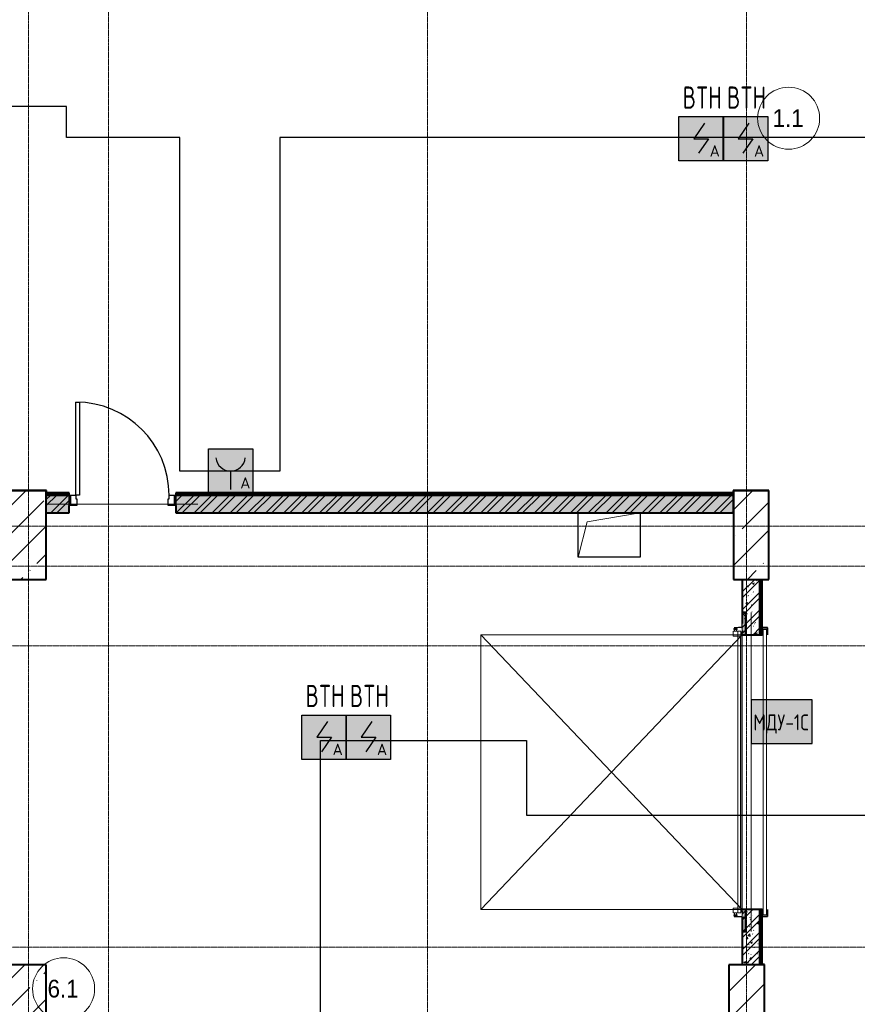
# Model space of a CAD drawing. Header units: millimetres. Extents: x -135639 to 224623, y -383017 to -59102.
# Tile 290 of 494: x 34013 to 43461, y -146767 to -135655. Entities that reach past the tile are written whole.
import ezdxf
from ezdxf.enums import TextEntityAlignment as Align

# ---------------------------------------------------------------- set-up
doc = ezdxf.new("R2010")
doc.units = ezdxf.units.MM
doc.linetypes.add('CONTINOUS', pattern=[0])
doc.linetypes.add('Линия сетки', pattern=[25, 20, -2.5, 0, -2.5])
for name, color, linetype, lineweight in [('A-000-M_MASS', 7, 'Continuous', 18), ('A-010-A_ROOM', 7, 'Continuous', 20), ('A-200-M_WALL', 7, 'Continuous', 18), ('A-200-M_WALL_INT', 7, 'Continuous', 18), ('A-200-M_WALL_PAT', 7, 'Continuous', 40), ('A-325-M_DOOR', 7, 'Continuous', 18), ('A-325-M_DOOR__FRAME', 7, 'Continuous', 30), ('A-325-M_DOOR_PANEL', 7, 'Continuous', 30), ('S-280-M_COLUMN', 7, 'Continuous', 18), ('S-280-M_STRUCT_FRAME', 7, 'Continuous', 18), ('Z-030-M_GRID', 7, 'Continuous', 9), ('Арматура воздуховодов', 7, 'Continuous', 18), ('ОС', 5, 'Continuous', 25), ('ПС', 7, 'Continuous', 40), ('СС-011-ПОЖ-СИГНАЛИЗАЦИЯ', 1, 'Continuous', 30)]:
    doc.layers.add(name, color=color, linetype=linetype, lineweight=lineweight)
doc.layers.add('ССПС', color=5, linetype='Continuous')
doc.styles.add('1111', font='isocpeur.ttf')
doc.styles.add('Arial_2', font='arial.ttf', dxfattribs={"width": 0.9, "height": 400})
pattern_1 = [(50, (0, 0), (218.62117, -19.1268), [22.86, -251.46]), (355, (0, 0), (-42.2919, 229.2684), [18.288, -201.168]), (100.451, (18.22, -1.6), (176.3311, 210.13963), [19.428, -213.708]), (46.184, (0, 60.96), (325.295, -50.4516), [34.29, -377.19]), (96.636, (27.1, 56.76), (284.883, 296.9127), [29.142, -320.562]), (351.184, (0, 60.96), (284.8858, 296.9107), [27.432, -301.752]), (21, (30.48, 45.72), (181.93753, -122.7183), [22.86, -251.46]), (326, (30.48, 45.72), (74.1622, 221.0262), [18.288, -201.168]), (71.451, (45.64, 35.5), (256.10035, 98.30526), [19.428, -213.708]), (37.5, (0, 0), (3.70639, 101.465895), [3.353, -195.377, 3.353, -200.863, -201.93]), (37.5, (0, 0), (3.70639, 101.465895), [-402.946, 3.353, -198.577]), (7.5, (0, 0), (80.18358, 120.21653), [3.353, -113.081, 3.353, -190.805, -76.962]), (7.5, (0, 0), (80.18358, 120.21653), [-310.591, 3.353, -73.609]), (327.5, (-67.97, 0), (162.70865, -6.87497), [3.353, -72.847, 3.353, -234.391, -315.468]), (327.5, (-67.97, 0), (162.70865, -6.87497), [-313.944, 3.353, -312.115]), (317.5, (-98.45, 0), (177.75468, 30.51183), [3.353, -95.707, 3.353, -154.534, -224.028]), (317.5, (-98.45, 0), (177.75468, 30.51183), [-256.946, 3.353, -220.675])]
pattern_2 = [(45, (0, 0), (-101.02788, 101.02788), []), (45, (67.35, 0), (-101.02788, 101.02788), [])]
pattern_3 = [(0, (0, 0), (406.4, 101.6), [33.528, -271.272, 33.528, -271.272, -1625.6]), (0, (0, 0), (406.4, 101.6), [-609.6, 33.528, -576.072, 33.528, -271.272, -711.2]), (0, (0, 0), (406.4, 101.6), [-1524, 33.528, -169.672, 33.528, -474.472]), (120, (152.4, 50.8), (-291.18818, 301.15272), [33.528, -271.272, 33.528, -271.272, -1625.6]), (120, (152.4, 50.8), (-291.18818, 301.15272), [-609.6, 33.528, -576.072, 33.528, -271.272, -711.2]), (120, (152.4, 50.8), (-291.18818, 301.15272), [-1524, 33.528, -169.672, 33.528, -474.472]), (240, (203.2, 254), (-115.21182, -402.75272), [33.528, -271.272, 33.528, -271.272, -1625.6]), (240, (203.2, 254), (-115.21182, -402.75272), [-609.6, 33.528, -576.072, 33.528, -271.272, -711.2]), (240, (203.2, 254), (-115.21182, -402.75272), [-1524, 33.528, -169.672, 33.528, -474.472])]

# ---------------------------------------------------------------- blocks, each defined once
blk = doc.blocks.new('101_Дверь_Однопольная - _ПЧ_Мет_1000х2000_Служеб помещения_EI30_Пр-4451539-B1_-7_650_')
at = {"layer": 'A-325-M_DOOR', "color": 253, "lineweight": 30, "true_color": 0xaaaaaa}
for p, q in [((-600, 100), (-585, 100)), ((-600, -15), (-600, 100)), ((-585, 100), (-585, -15)), ((585, -15), (585, 100)), ((585, 100), (600, 100)), ((600, 100), (600, -15)), ((-585, -15), (-600, -15)), ((600, -15), (585, -15))]:
    blk.add_line(p, q, dxfattribs=at)
at = {"layer": 'A-325-M_DOOR__FRAME', "color": 253, "true_color": 0xaaaaaa}
for p, q in [((-585, 100), (-525, 100)), ((-585, -15), (-585, 100)), ((-525, 100), (-525, 60)), ((-525, 60), (-515, 60)), ((-515, 60), (-515, -15)), ((515, 60), (525, 60)), ((515, -15), (515, 60)), ((525, 100), (585, 100)), ((525, 60), (525, 100)), ((585, 100), (585, -15)), ((-515, -15), (-585, -15)), ((585, -15), (515, -15))]:
    blk.add_line(p, q, dxfattribs=at)
at = {"layer": 'A-325-M_DOOR_PANEL', "color": 253, "true_color": 0xaaaaaa}
for p, q in [((-525, 1150), (-485, 1150)), ((-525, 100), (-525, 1150)), ((-485, 1150), (-485, 100)), ((-485, 100), (-525, 100))]:
    blk.add_line(p, q, dxfattribs=at)
blk.add_arc((-525, 100), 1050, 0, 90, dxfattribs=at)
blk = doc.blocks.new('ПР - _ПЧ_3100_200_Оп250-250_Шаг300_Арм16_Арм10-3252919-B1_-7_650_')
at = {"layer": 'S-280-M_STRUCT_FRAME', "color": 21, "true_color": 0xffaaaa}
for p, q in [((-1800, 0), (1800, 0)), ((-1800, 0), (1800, 0)), ((-1550, 0), (1550, 0))]:
    blk.add_line(p, q, dxfattribs=at)
blk = doc.blocks.new('ПР - _ПЧ_1200_200_Оп250-250_Шаг300_Арм16_Арм10-3250725-B1_-7_650_')
at = {"layer": 'S-280-M_STRUCT_FRAME', "color": 21, "true_color": 0xffaaaa}
for p, q in [((-850, 0), (850, 0)), ((-850, 0), (-600, 0)), ((-515, 0), (515, 0)), ((-515, 0), (515, 0)), ((600, 0), (850, 0))]:
    blk.add_line(p, q, dxfattribs=at)
blk = doc.blocks.new('101_Ворота с калиткой_Подъемно-секционные - ПЧ_3100_2450-V89-B1_-7_650_')
at = {"layer": 'A-325-M_DOOR', "color": 253, "true_color": 0xaaaaaa}
for p, q in [((-1550, 2970), (1550, 20)), ((-1550, 20), (1550, 2970)), ((1550, 2970), (-1550, 2970)), ((-1550, 2970), (-1550, 20)), ((1550, 20), (1550, 2970)), ((-1550, 20), (1550, 20))]:
    blk.add_line(p, q, dxfattribs=at)
at = {"layer": 'A-325-M_DOOR__FRAME', "color": 253, "lineweight": 18, "true_color": 0xaaaaaa}
for p, q in [((-1610, 116), (-1620, 116)), ((-1620, 116), (-1620, 96)), ((-1620, 116), (-1620, 116)), ((-1620, 116), (-1620, 96)), ((-1610, 96), (-1610, 116)), ((-1590, 71), (-1590, 121)), ((-1590, 121), (-1535, 121)), ((-1590, 106), (-1590, 121)), ((-1535, 121), (-1535, 71)), ((1535, 71), (1535, 121)), ((1535, 121), (1590, 121)), ((1535, 71), (1535, 121)), ((1590, 121), (1590, 71)), ((1620, 116), (1610, 116)), ((1610, 116), (1610, 96)), ((1610, 116), (1610, 106)), ((1620, 96), (1620, 116)), ((-1676, 23), (-1676, 20)), ((-1636, 23), (-1676, 23)), ((-1676, 20), (-1553, 20)), ((-1632, 60), (-1634, 60)), ((-1634, 60), (-1634, 25)), ((-1630, 110), (-1632, 110)), ((-1632, 110), (-1632, 60)), ((-1630, 25), (-1630, 110)), ((-1582, 22), (-1626, 22)), ((-1620, 96), (-1620, 76)), ((-1620, 96), (-1620, 76)), ((-1620, 76), (-1610, 76)), ((-1620, 76), (-1620, 76)), ((-1590, 106), (-1610, 106)), ((-1610, 76), (-1610, 96)), ((-1610, 86), (-1590, 86)), ((-1590, 71), (-1590, 86)), ((-1535, 71), (-1590, 71)), ((-1590, 71), (-1535, 71)), ((-1590, 71), (-1590, 36)), ((-1590, 71), (-1590, 36)), ((-1535, 36), (-1590, 36)), ((-1577, 24), (-1580, 23)), ((-1577, 24), (-1580, 23)), ((-1569, 25), (-1574, 25)), ((-1569, 29), (-1569, 25)), ((-1552, 32), (-1567, 31)), ((-1550, 23), (-1550, 31)), ((-1535, 36), (-1535, 71)), ((1590, 71), (1535, 71)), ((1535, 71), (1590, 71)), ((1535, 71), (1535, 36)), ((1590, 36), (1535, 36)), ((1550, 31), (1550, 23)), ((1567, 31), (1552, 32)), ((1553, 20), (1676, 20)), ((1569, 25), (1569, 29)), ((1574, 25), (1569, 25)), ((1580, 23), (1577, 24)), ((1580, 23), (1577, 24)), ((1626, 22), (1582, 22)), ((1610, 106), (1590, 106)), ((1590, 86), (1610, 86)), ((1590, 36), (1590, 71)), ((1610, 96), (1610, 76)), ((1610, 86), (1610, 76)), ((1610, 76), (1620, 76)), ((1620, 76), (1620, 96)), ((1632, 110), (1630, 110)), ((1630, 110), (1630, 25)), ((1632, 60), (1632, 110)), ((1634, 60), (1632, 60)), ((1634, 25), (1634, 60)), ((1676, 23), (1636, 23)), ((1676, 20), (1676, 23))]:
    blk.add_line(p, q, dxfattribs=at)
for centre, radius, start, end in [((-1636, 25), 2.22, 270, 0), ((-1636, 25), 2.22, 285, 0), ((-1626, 25), 3.19, 180, 270), ((-1626, 25), 3.19, 180, 255), ((-1582, 28), 5.63, 270, 300), ((-1574, 18), 7.4, 90, 120), ((-1574, 18), 7.4, 90, 120), ((-1567, 29), 2.12, 95, 180), ((-1567, 29), 2.12, 123.3333, 151.6667), ((-1553, 23), 3.38, 270, 0), ((-1553, 23), 3.38, 285, 345), ((-1552, 31), 1.82, 0, 95), ((-1552, 31), 1.82, 27.1429, 67.8571), ((1552, 31), 1.82, 85, 180), ((1552, 31), 1.82, 112.1429, 152.8571), ((1553, 23), 3.38, 180, 270), ((1553, 23), 3.38, 195, 255), ((1567, 29), 2.12, 0, 85), ((1567, 29), 2.12, 28.3333, 56.6667), ((1574, 18), 7.4, 60, 90), ((1574, 18), 7.4, 60, 90), ((1582, 28), 5.63, 240, 270), ((1626, 25), 3.19, 270, 360), ((1626, 25), 3.19, 285, 360), ((1636, 25), 2.22, 180, 270), ((1636, 25), 2.22, 180, 255)]:
    blk.add_arc(centre, radius, start, end, dxfattribs=at)
at = {"layer": 'A-325-M_DOOR_PANEL', "color": 253, "lineweight": 18, "true_color": 0xaaaaaa}
for p, q in [((1535, 71), (-1535, 71)), ((-1535, 39), (-1535, 68)), ((1535, 68), (-1535, 68)), ((1535, 39), (-1535, 39)), ((1535, 36), (-1535, 36)), ((1535, 68), (1535, 39))]:
    blk.add_line(p, q, dxfattribs=at)
blk = doc.blocks.new('101_Ворота рулонные - 3100х2520_h__EI60-4140567-B1_-7_650_')
at = {"layer": 'A-325-M_DOOR', "color": 253, "lineweight": 30, "true_color": 0xaaaaaa}
for p, q in [((-1550, -12.5), (-1630, -12.5)), ((-1630, -12.5), (-1630, -72.5)), ((-1630, -72.5), (-1550, -72.5)), ((-1628, -70.5), (-1628, -14.5)), ((-1628, -14.5), (-1550, -14.5)), ((-1550, -70.5), (-1628, -70.5)), ((-1550, -14.5), (-1550, -12.5)), ((-1550, -72.5), (-1550, -70.5)), ((1630, -12.5), (1550, -12.5)), ((1550, -12.5), (1550, -14.5)), ((1550, -14.5), (1628, -14.5)), ((1550, -70.5), (1550, -72.5)), ((1628, -70.5), (1550, -70.5)), ((1550, -72.5), (1630, -72.5)), ((1628, -14.5), (1628, -70.5)), ((1630, -72.5), (1630, -12.5))]:
    blk.add_line(p, q, dxfattribs=at)
at = {"layer": 'A-325-M_DOOR', "color": 253, "true_color": 0xaaaaaa}
for p, q in [((-1610, -62.5), (-1610, -22.5)), ((1610, -22.5), (-1610, -22.5)), ((-1610, -62.5), (1610, -62.5)), ((1610, -22.5), (1610, -62.5))]:
    blk.add_line(p, q, dxfattribs=at)
blk = doc.blocks.new('135_SLK_GD_AR_rvt-1-B1_-7_650_')
at = {"layer": 'A-200-M_WALL_PAT', "lineweight": 9, "true_color": 0xaaaaaa}
h = blk.add_hatch(dxfattribs=at)
h.set_pattern_fill('FP_11', color=253, style=0, pattern_type=2)
h.set_pattern_definition(pattern_3)
h.paths.add_polyline_path([(42450, 51800), (42710, 51800), (42710, 51820), (42450, 51820)])
h.paths.add_polyline_path([(43910, 51800), (50200, 51800), (50200, 51820), (43910, 51820)])
h = blk.add_hatch(dxfattribs=at)
h.set_pattern_fill('FP_1', color=253, style=0, pattern_type=2)
h.set_pattern_definition(pattern_1)
h.paths.add_polyline_path([(50200, 51600), (50200, 51800), (43910, 51800), (43910, 51600), (48737, 51600)])
h.paths.add_polyline_path([(42450, 51600), (42710, 51600), (42710, 51800), (42450, 51800), (42450, 51685)])
h = blk.add_hatch(dxfattribs=at)
h.set_pattern_fill('FP_2', color=253, style=0, pattern_type=2)
h.set_pattern_definition(pattern_2)
h.paths.add_polyline_path([(50200, 51600), (50200, 51800), (43910, 51800), (43910, 51600), (48737, 51600)])
h.paths.add_polyline_path([(42450, 51600), (42710, 51600), (42710, 51800), (42450, 51800), (42450, 51685)])
h = blk.add_hatch(dxfattribs=at)
h.set_pattern_fill('FP_1', color=253, style=0, pattern_type=2)
h.set_pattern_definition(pattern_1)
h.paths.add_polyline_path([(50500, 46500), (50500, 47125), (50300, 47125), (50300, 46500), (50333, 46500)])
h.paths.add_polyline_path([(50500, 50225), (50500, 50850), (50300, 50850), (50300, 50225)])
h = blk.add_hatch(dxfattribs=at)
h.set_pattern_fill('FP_2', color=253, style=0, pattern_type=2)
h.set_pattern_definition(pattern_2)
h.paths.add_polyline_path([(50500, 46500), (50500, 47125), (50300, 47125), (50300, 46500), (50333, 46500)])
h.paths.add_polyline_path([(50500, 50225), (50500, 50850), (50300, 50850), (50300, 50225)])
h = blk.add_hatch(dxfattribs=at)
h.set_pattern_fill('FP_11', color=253, style=0, pattern_type=2)
h.set_pattern_definition(pattern_3)
h.paths.add_polyline_path([(50520, 46500), (50520, 47125), (50500, 47125), (50500, 46500)])
h.paths.add_polyline_path([(50520, 50225), (50520, 50850), (50500, 50850), (50500, 50225)])
at = {"layer": 'A-200-M_WALL_PAT', "lineweight": 18, "true_color": 0xcbcbcb}
h = blk.add_hatch(color=9, dxfattribs=at)
h.paths.add_polyline_path([(50308, 46875), (50340, 46875), (50340, 47125), (50300, 47125), (50300, 46875)])
h.paths.add_polyline_path([(50300, 50225), (50340, 50225), (50340, 50475), (50300, 50475), (50300, 50227)])
at = {"layer": 'A-200-M_WALL', "color": 253, "lineweight": 40, "true_color": 0xaaaaaa}
for p, q in [((42710, 51820), (42450, 51820)), ((42710, 51800), (42450, 51800)), ((42450, 51800), (42710, 51800)), ((50200, 51820), (43910, 51820)), ((50200, 51800), (43910, 51800)), ((43910, 51800), (50200, 51800)), ((50520, 50225), (50520, 50850)), ((50520, 46500), (50520, 47125))]:
    blk.add_line(p, q, dxfattribs=at)
at = {"layer": 'A-200-M_WALL_INT', "color": 253, "lineweight": 40, "true_color": 0xaaaaaa}
for p, q in [((42452, 51852), (42050, 51852)), ((42710, 51825), (42450, 51825)), ((42450, 51825), (42452, 51825)), ((42452, 51850), (42452, 51852)), ((42452, 51825), (42452, 51850)), ((42710, 51800), (42710, 51825)), ((50200, 51825), (43910, 51825)), ((43910, 51825), (43910, 51800)), ((50200, 51852), (50198, 51852)), ((50198, 51852), (50198, 51825)), ((50198, 51825), (50200, 51825)), ((50600, 51852), (50200, 51852)), ((50200, 51825), (50200, 51850)), ((50200, 51800), (50200, 51825)), ((50200, 51600), (50200, 51800)), ((50602, 51852), (50600, 51852)), ((50602, 50848), (50602, 51852)), ((42710, 51600), (42710, 51685)), ((43910, 51685), (43910, 51600)), ((42450, 51600), (42710, 51600)), ((43910, 51600), (50200, 51600)), ((50300, 50850), (50300, 50351)), ((50500, 50225), (50500, 50850)), ((50500, 50850), (50500, 50225)), ((50525, 50305), (50525, 50850)), ((50525, 50850), (50525, 50848)), ((50525, 50848), (50600, 50848)), ((50600, 50848), (50602, 50848)), ((50300, 50475), (50300, 50351)), ((50340, 50475), (50300, 50475)), ((50340, 50225), (50340, 50475)), ((50300, 50228), (50300, 50225)), ((50300, 50228), (50300, 50225)), ((50300, 50225), (50500, 50225)), ((50300, 50225), (50340, 50225)), ((50500, 50225), (50525, 50225)), ((50300, 47125), (50300, 47122)), ((50500, 47125), (50300, 47125)), ((50300, 47125), (50300, 47122)), ((50340, 47125), (50300, 47125)), ((50340, 46875), (50340, 47125)), ((50500, 46500), (50500, 47125)), ((50500, 47125), (50500, 46500)), ((50525, 47125), (50500, 47125)), ((50525, 46500), (50525, 47045)), ((50300, 46999), (50300, 46500)), ((50300, 46999), (50300, 46875)), ((50300, 46875), (50340, 46875)), ((50550, 46502), (50525, 46502)), ((50525, 46502), (50525, 46500)), ((50552, 46502), (50550, 46502)), ((50552, 45500), (50552, 46502))]:
    blk.add_line(p, q, dxfattribs=at)
at = {"layer": 'A-325-M_DOOR', "color": 253, "lineweight": 18, "true_color": 0xaaaaaa}
blk.add_blockref('101_Дверь_Однопольная - _ПЧ_Мет_1000х2000_Служеб помещения_EI30_Пр-4451539-B1_-7_650_', (43310, 51700), dxfattribs=at)
for name, p, rotation in [('101_Ворота с калиткой_Подъемно-секционные - ПЧ_3100_2450-V89-B1_-7_650_', (50320, 48675), 89.9999999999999), ('101_Ворота рулонные - 3100х2520_h__EI60-4140567-B1_-7_650_', (50513, 48675), 89.99999999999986)]:
    blk.add_blockref(name, p, dxfattribs=dict(at, rotation=rotation))
at = {"layer": 'S-280-M_STRUCT_FRAME', "color": 253, "lineweight": 18, "true_color": 0xaaaaaa}
blk.add_blockref('ПР - _ПЧ_1200_200_Оп250-250_Шаг300_Арм16_Арм10-3250725-B1_-7_650_', (43310, 51700), dxfattribs=at)
at = {"layer": 'S-280-M_STRUCT_FRAME', "color": 253, "lineweight": 18, "true_color": 0xaaaaaa, "rotation": 90}
blk.add_blockref('ПР - _ПЧ_3100_200_Оп250-250_Шаг300_Арм16_Арм10-3252919-B1_-7_650_', (50400, 48675), dxfattribs=at)
blk = doc.blocks.new('Бетон-Прямоугольная-Колонна - CLM_Подземные этажи_В40-400х1000-1165929-B1_-7_650_')
at = {"layer": 'S-280-M_COLUMN', "lineweight": 9, "true_color": 0xaaaaaa}
h = blk.add_hatch(dxfattribs=at)
h.set_pattern_fill('FP_24', color=253, style=0, pattern_type=2)
h.set_pattern_definition([(45, (-50400, -51350), (-314.309, 314.309), []), (45, (-50085.7, -51350), (-314.309, 314.309), [555.625, -111.125, 3.353, -107.772])])
h.paths.add_polyline_path([(200, -500), (200, 500), (-200, 500), (-200, -500)])
at = {"layer": 'S-280-M_COLUMN', "color": 253, "lineweight": 40, "true_color": 0xaaaaaa}
for p, q in [((200, 500), (-200, 500)), ((-200, 500), (-200, -500)), ((200, -500), (200, 500)), ((-200, -500), (200, -500))]:
    blk.add_line(p, q, dxfattribs=at)
blk = doc.blocks.new('Бетон-Прямоугольная-Колонна - CLM_Подземные этажи_В40-400х1000-V147-B1_-7_650_')
at = {"layer": 'S-280-M_COLUMN', "lineweight": 9, "true_color": 0xaaaaaa}
h = blk.add_hatch(dxfattribs=at)
h.set_pattern_fill('FP_25', color=253, style=0, pattern_type=2)
h.set_pattern_definition([(45, (-42250, -51350), (-314.309, 314.309), []), (45, (-41935.7, -51350), (-314.309, 314.309), [555.625, -111.125, 3.353, -107.772])])
h.paths.add_polyline_path([(-200, -500), (200, -500), (200, 500), (-200, 500), (-200, -303)])
at = {"layer": 'S-280-M_COLUMN', "color": 253, "lineweight": 40, "true_color": 0xaaaaaa}
for p, q in [((200, 500), (-200, 500)), ((-200, 500), (-200, -500)), ((200, -500), (200, 500)), ((-200, -500), (200, -500))]:
    blk.add_line(p, q, dxfattribs=at)
blk = doc.blocks.new('Бетон-Прямоугольная-Колонна - CLM_Подземные этажи_В40-400х1000-V152-B1_-7_650_')
at = {"layer": 'S-280-M_COLUMN', "lineweight": 9, "true_color": 0xaaaaaa}
h = blk.add_hatch(dxfattribs=at)
h.set_pattern_fill('FP_32', color=253, style=0, pattern_type=2)
h.set_pattern_definition([(45, (-42250, -46000), (-314.309, 314.309), []), (45, (-41935.7, -46000), (-314.309, 314.309), [555.625, -111.125, 3.353, -107.772])])
h.paths.add_polyline_path([(200, -500), (200, 500), (-200, 500), (-200, -500)])
at = {"layer": 'S-280-M_COLUMN', "color": 253, "lineweight": 40, "true_color": 0xaaaaaa}
for p, q in [((200, 500), (-200, 500)), ((-200, 500), (-200, -500)), ((200, -500), (200, 500)), ((-200, -500), (200, -500))]:
    blk.add_line(p, q, dxfattribs=at)
blk = doc.blocks.new('Бетон-Прямоугольная-Колонна - CLM_Подземные этажи_В40-400х1000-V154-B1_-7_650_')
at = {"layer": 'S-280-M_COLUMN', "lineweight": 9, "true_color": 0xaaaaaa}
h = blk.add_hatch(dxfattribs=at)
h.set_pattern_fill('FP_34', color=253, style=0, pattern_type=2)
h.set_pattern_definition([(225, (50350, 46000), (314.309, -314.309), []), (225, (50035.7, 46000), (314.309, -314.309), [555.625, -111.125, 3.353, -107.772])])
h.paths.add_polyline_path([(200, 500), (-200, 500), (-200, -500), (200, -500), (200, 275)])
at = {"layer": 'S-280-M_COLUMN', "color": 253, "lineweight": 40, "true_color": 0xaaaaaa}
for p, q in [((200, 500), (-200, 500)), ((-200, 500), (-200, -500)), ((200, -500), (200, 500)), ((-200, -500), (200, -500))]:
    blk.add_line(p, q, dxfattribs=at)
blk = doc.blocks.new('ADSK_ОбобщеннаяМодель_ОтверстиеПрямоугольное_вПерекрытии - ADSK_ОтверстиеПрямоугольное_вПерекрытии-2017239-B1_-7_650_')
at = {"layer": 'A-000-M_MASS', "color": 253, "lineweight": 30, "true_color": 0xaaaaaa}
for p, q in [((-350, -250), (-350, 250)), ((350, 250), (350, -250)), ((350, -250), (-350, -250))]:
    blk.add_line(p, q, dxfattribs=at)
at = {"layer": 'A-000-M_MASS', "color": 253, "true_color": 0xaaaaaa}
for p, q in [((-250, 150), (350, 250)), ((-350, -250), (-250, 150))]:
    blk.add_line(p, q, dxfattribs=at)
blk = doc.blocks.new('135_SLK_GD_KR_rvt-1-B1_-7_650_')
at = {"layer": 'A-000-M_MASS', "color": 253, "lineweight": 18, "true_color": 0xaaaaaa}
blk.add_blockref('ADSK_ОбобщеннаяМодель_ОтверстиеПрямоугольное_вПерекрытии - ADSK_ОтверстиеПрямоугольное_вПерекрытии-2017239-B1_-7_650_', (48800, 51350), dxfattribs=at)
at = {"layer": 'S-280-M_COLUMN', "color": 253, "lineweight": 18, "true_color": 0xaaaaaa}
for name, p in [('Бетон-Прямоугольная-Колонна - CLM_Подземные этажи_В40-400х1000-V147-B1_-7_650_', (42250, 51350)), ('Бетон-Прямоугольная-Колонна - CLM_Подземные этажи_В40-400х1000-1165929-B1_-7_650_', (50400, 51350)), ('Бетон-Прямоугольная-Колонна - CLM_Подземные этажи_В40-400х1000-V152-B1_-7_650_', (42250, 46000))]:
    blk.add_blockref(name, p, dxfattribs=at)
at = {"layer": 'S-280-M_COLUMN', "color": 253, "lineweight": 18, "true_color": 0xaaaaaa, "rotation": 180}
blk.add_blockref('Бетон-Прямоугольная-Колонна - CLM_Подземные этажи_В40-400х1000-V154-B1_-7_650_', (50350, 46000), dxfattribs=at)
blk = doc.blocks.new('050_Марка_Помещение - Номер-620969-B1_-7_650_')
at = {"layer": 'A-010-A_ROOM', "color": 253, "true_color": 0xaaaaaa}
blk.add_circle((0, 0), 3.5, dxfattribs=at)
blk = doc.blocks.new('-1 эт')
at = {"layer": 'Z-030-M_GRID', "color": 253, "linetype": 'Линия сетки', "true_color": 0xaaaaaa}
for p, q in [((42250, -19701.1), (42250, 89252.5)), ((43150, -19698.4), (43150, 89252.5)), ((46750, -19698.2), (46750, 89252.8)), ((50350, -19698), (50350, 89253)), ((154678.5, 51450), (-3681.2, 51450)), ((155950.9, 51000), (-3681.2, 51000)), ((155948.6, 50100), (-3681.2, 50100)), ((155948.8, 46700), (-3681, 46700))]:
    blk.add_line(p, q, dxfattribs=at)
at = {"lineweight": 5}
for name in ['135_SLK_GD_KR_rvt-1-B1_-7_650_', '135_SLK_GD_AR_rvt-1-B1_-7_650_']:
    blk.add_blockref(name, (0, 0), dxfattribs=at)
at = {"layer": 'A-010-A_ROOM', "color": 253, "true_color": 0xaaaaaa, "xscale": 99.99999999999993, "yscale": 99.99999999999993, "zscale": 99.99999999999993}
for p in [(50823.8, 56053.7), (42645.6, 46229.3)]:
    blk.add_blockref('050_Марка_Помещение - Номер-620969-B1_-7_650_', p, dxfattribs=at)
at = {"layer": 'A-010-A_ROOM', "color": 253, "lineweight": 9, "true_color": 0xaaaaaa, "char_height": 200, "width": 432.911, "attachment_point": 1, "style": 'Arial_2'}
for s, insert in [('1.1', (50643.1, 56155.4)), ('6.1', (42464.9, 46331))]:
    blk.add_mtext(s, dxfattribs=dict(at, insert=insert))
blk = doc.blocks.new('*U4706')
at = {"lineweight": 35, "true_color": 0xffffff}
h = blk.add_hatch(color=7, dxfattribs=at)
h.dxf.hatch_style = 1
h.paths.add_polyline_path([(0, 500), (0, 0), (500, 0), (500, 500)])
at = {"color": 1, "linetype": 'ByBlock', "lineweight": -2}
for p, q in [((289, 426), (167, 250)), ((167, 250), (333, 250)), ((333, 250), (219, 86))]:
    blk.add_line(p, q, dxfattribs=at)
at = {"color": 1, "linetype": 'ByBlock', "lineweight": -2, "ltscale": 0.1}
blk.add_lwpolyline([(0, 500), (500, 500), (500, 0), (0, 0)], close=True, dxfattribs=at)
at = {"color": 1, "linetype": 'ByBlock', "lineweight": -2, "ltscale": 1000, "style": '1111'}
blk.add_text('A', height=128, dxfattribs=at).set_placement((403, 49), align=Align.CENTER)
at = {"color": 0, "linetype": 'ByBlock', "lineweight": -2, "style": '1111'}
blk.add_attdef('INDEX', (-63, -235), '', height=125, dxfattribs=at)
at = {"color": 0, "linetype": 'ByBlock', "lineweight": -2, "style": '1111', "flags": 1}
for tag, p in [('NAME_DEVICE', (-64, -421)), ('NUM_POM', (-82, -847))]:
    blk.add_attdef(tag, p, '', height=125, dxfattribs=at)
at = {"color": 0, "linetype": 'ByBlock', "lineweight": -2, "style": '1111', "width": 0.7}
blk.add_attdef('NUM_DEVICE', (-64, -630), '', height=125, dxfattribs=at)
blk = doc.blocks.new('*U4717')
at = {"linetype": 'Continuous', "lineweight": -2, "true_color": 0xffffff}
h = blk.add_hatch(color=7, dxfattribs=at)
h.dxf.hatch_style = 1
h.paths.add_polyline_path([(500, 500), (0, 500), (0, 0), (500, 0)])
at = {"color": 1, "linetype": 'Continuous', "lineweight": -2}
blk.add_line((250, 250), (250, 43), dxfattribs=at)
blk.add_lwpolyline([(0, 500), (500, 500), (500, 0), (0, 0)], close=True, dxfattribs=at)
blk.add_arc((250, 417), 167, 186.4495, 353.5853, dxfattribs=at)
at = {"color": 1, "linetype": 'ByBlock', "lineweight": -2, "ltscale": 1000, "style": '1111'}
blk.add_text('A', height=128, dxfattribs=at).set_placement((416, 53), align=Align.CENTER)
at = {"color": 0, "linetype": 'Continuous', "lineweight": -2, "style": '1111'}
for tag, p in [('INDEX', (-63, -235)), ('NUM_DEVICE', (-64, -630))]:
    blk.add_attdef(tag, p, '', height=125, dxfattribs=at)
at = {"color": 0, "linetype": 'Continuous', "lineweight": -2, "style": '1111', "flags": 1}
for tag, p in [('NAME_DEVICE', (-64, -421)), ('NUM_POM', (-82, -847))]:
    blk.add_attdef(tag, p, '', height=125, dxfattribs=at)
blk = doc.blocks.new('ger')
at = {"lineweight": 40, "ltscale": 2, "true_color": 0xffffff}
h = blk.add_hatch(color=7, dxfattribs=at)
h.dxf.hatch_style = 1
h.paths.add_polyline_path([(491036, -67336), (491036, -66843), (490345, -66843), (490345, -67336)])
at = {"layer": 'ОС', "color": 1, "lineweight": 30}
blk.add_lwpolyline([(491036, -66843), (490345, -66843), (490345, -67336), (491036, -67336)], close=True, dxfattribs=at)
at = {"layer": 'ССПС', "color": 1, "lineweight": -2, "ltscale": 1000, "style": '1111', "width": 0.8}
blk.add_text('МДУ-1С', height=180, dxfattribs=at).set_placement((490371, -67186))

msp = doc.modelspace()

# ---------------------------------------------------------------- linework, layer by layer
at = {"layer": 'СС-011-ПОЖ-СИГНАЛИЗАЦИЯ', "lineweight": 30}
for points in [[(74125, -136764), (50268, -136764), (50268, -136986), (36947, -136986), (36947, -140749), (35821, -140749), (35821, -136986), (34541, -136986), (34541, -136636), (23028, -136636), (23028, -139818), (16351, -139818)], [(28314, -147590), (28314, -146210), (30542, -146210), (30542, -148098), (34470, -148098), (34470, -150090), (38319, -150090), (38319, -149153), (37408, -149153), (37408, -143790), (39731, -143790), (39731, -144632), (46709, -144632), (46709, -137800), (59398, -137800), (59398, -146241), (60781, -146241), (60781, -141821), (69312, -141821)]]:
    msp.add_lwpolyline(points, dxfattribs=at)

# ---------------------------------------------------------------- block references
msp.add_blockref('-1 эт', (-8137, -192821))
at = {"color": 7, "linetype": 'CONTINOUS', "lineweight": 30, "ltscale": 100}
msp.add_blockref('*U4717', (36142, -140999), dxfattribs=at)
at = {"layer": 'Арматура воздуховодов', "lineweight": 30}
msp.add_blockref('ger', (-448082, -76489), dxfattribs=at)
at = {"layer": 'ПС', "color": 7, "linetype": 'CONTINOUS', "lineweight": 30, "ltscale": 100}
ref = msp.add_blockref('*U4706', (41450, -137249), dxfattribs=dict(at, xscale=1.000736, yscale=1.000736, zscale=1.000736))
ref.add_attrib('NUM_DEVICE', 'BTH', dxfattribs={"layer": '0', "color": 0, "linetype": 'ByBlock', "lineweight": -2, "ltscale": 100, "height": 250.2, "style": '1111', "width": 0.7}).set_placement((41712, -136659), align=Align.CENTER)
ref = msp.add_blockref('*U4706', (41950, -137249), dxfattribs=dict(at, xscale=1.000736, yscale=1.000736, zscale=1.000736))
ref.add_attrib('NUM_DEVICE', 'BTH', dxfattribs={"layer": '0', "color": 0, "linetype": 'ByBlock', "lineweight": -2, "ltscale": 100, "height": 250.2, "style": '1111', "width": 0.7}).set_placement((42212, -136659), align=Align.CENTER)
ref = msp.add_blockref('*U4706', (37197, -144003), dxfattribs=dict(at, xscale=1.000736, yscale=1.000736, zscale=1.000736))
ref.add_attrib('NUM_DEVICE', 'BTH', dxfattribs={"layer": '0', "color": 0, "linetype": 'ByBlock', "lineweight": -2, "ltscale": 100, "height": 250.2, "style": '1111', "width": 0.7}).set_placement((37458, -143412), align=Align.CENTER)
ref = msp.add_blockref('*U4706', (37697, -144003), dxfattribs=dict(at, xscale=1.000736, yscale=1.000736, zscale=1.000736))
ref.add_attrib('NUM_DEVICE', 'BTH', dxfattribs={"layer": '0', "color": 0, "linetype": 'ByBlock', "lineweight": -2, "ltscale": 100, "height": 250.2, "style": '1111', "width": 0.7}).set_placement((37958, -143412), align=Align.CENTER)

doc.saveas('drawing.dxf')
